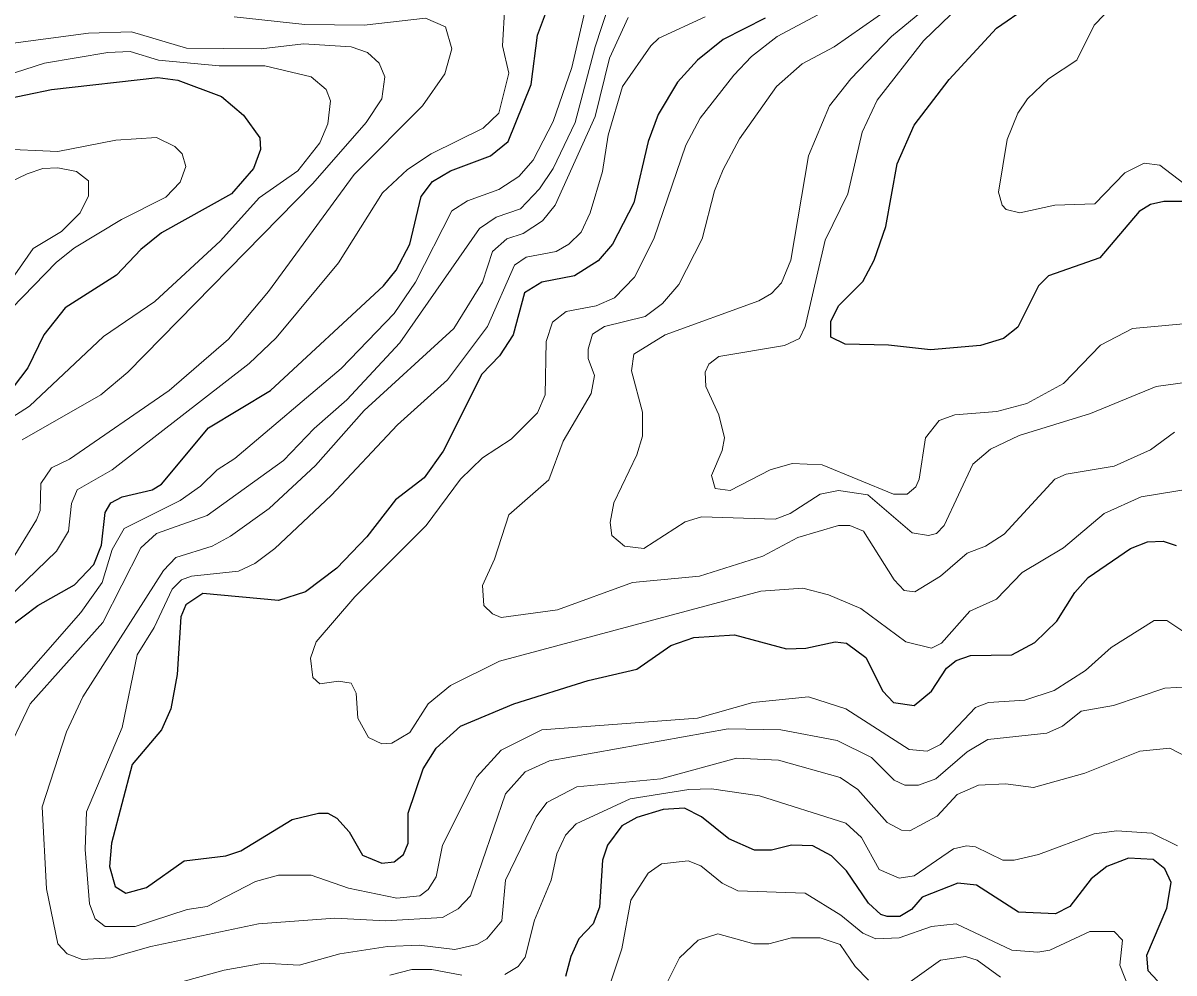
# Model space of a CAD drawing. Extents: x 577 to 602.9, y 7483.8 to 7511.6.
# Drawn here: x 585.691 to 586.973, y 7488.754 to 7489.813 of the extents above; entities that cross this region are included whole.
import ezdxf

# ---------------------------------------------------------------- set-up
doc = ezdxf.new("R2010")
doc.units = 0
doc.header["$LTSCALE"] = 0.032
doc.layers.add('1', color=7, linetype='Continuous', lineweight=25)
doc.layers.add('2', color=7, linetype='Continuous', lineweight=13)

msp = doc.modelspace()

# ---------------------------------------------------------------- linework, layer by layer
at = {"layer": '1'}
for points in [[(585.674, 7489.1385), (585.7074, 7489.1639), (585.748, 7489.187), (585.7698, 7489.2094), (585.7783, 7489.231), (585.7822, 7489.2673), (585.7885, 7489.2784), (585.8013, 7489.2848), (585.8347, 7489.2927), (585.845, 7489.2991), (585.8975, 7489.3619), (585.9667, 7489.4033), (586.0923, 7489.5201), (586.1066, 7489.5376), (586.1217, 7489.5663), (586.1344, 7489.6195), (586.1472, 7489.6362), (586.167, 7489.6482), (586.2116, 7489.6649), (586.2315, 7489.6808), (586.2569, 7489.7444), (586.2641, 7489.7993), (586.2831, 7489.8501)], [(586.9829, 7489.614), (586.9622, 7489.614), (586.9471, 7489.6108), (586.9344, 7489.6028), (586.8907, 7489.5512), (586.8334, 7489.5313), (586.8223, 7489.5201), (586.7992, 7489.474), (586.7833, 7489.4613), (586.7579, 7489.4534), (586.7022, 7489.4486), (586.6553, 7489.4541), (586.6068, 7489.4549), (586.5909, 7489.4629), (586.5909, 7489.4804), (586.5996, 7489.4979), (586.6267, 7489.5249), (586.6394, 7489.5488), (586.6521, 7489.5861), (586.6648, 7489.6561), (586.6839, 7489.6991), (586.7229, 7489.75), (586.7754, 7489.8072), (586.8103, 7489.8311)], [(586.5177, 7489.8183), (586.4708, 7489.7945), (586.4422, 7489.7714), (586.4199, 7489.7468), (586.3984, 7489.711), (586.3873, 7489.6808), (586.3714, 7489.6124), (586.3476, 7489.5663), (586.3316, 7489.548), (586.3054, 7489.5313), (586.2688, 7489.5241), (586.2497, 7489.5122), (586.237, 7489.4653), (586.2219, 7489.4422), (586.202, 7489.4215), (586.1591, 7489.3357), (586.1376, 7489.3062)], [(585.6653, 7489.7269), (585.7225, 7489.7388), (585.841, 7489.7523), (585.8633, 7489.7492), (585.9118, 7489.7309), (585.9364, 7489.7102), (585.9547, 7489.6848), (585.9555, 7489.672), (585.9476, 7489.6506), (585.9229, 7489.6227), (585.845, 7489.579), (585.8219, 7489.5607), (585.7949, 7489.5321), (585.7377, 7489.4955), (585.7138, 7489.4653), (585.6963, 7489.4287), (585.6796, 7489.4072)], [(586.1376, 7489.3062), (586.1058, 7489.2816), (586.074, 7489.2402), (586.0406, 7489.2053), (586.0056, 7489.179), (585.9754, 7489.1695), (585.8911, 7489.1774), (585.872, 7489.1647), (585.8665, 7489.1512), (585.8625, 7489.0868), (585.8553, 7489.0486), (585.845, 7489.0255), (585.8124, 7488.9866), (585.7893, 7488.8991), (585.787, 7488.8729), (585.7933, 7488.8506), (585.8052, 7488.8435), (585.8283, 7488.8498), (585.8704, 7488.8792), (585.9166, 7488.8848), (585.9333, 7488.8904), (585.9905, 7488.9254), (586.0199, 7488.9325), (586.0303, 7488.9325), (586.0406, 7488.9269), (586.0541, 7488.9118), (586.0692, 7488.8856), (586.0907, 7488.8769), (586.1042, 7488.8784), (586.1146, 7488.8864), (586.1201, 7488.8991), (586.1201, 7488.9325), (586.1368, 7488.9818), (586.1511, 7489.0049), (586.1782, 7489.0295), (586.2378, 7489.0542), (586.3205, 7489.0804), (586.3746, 7489.0931), (586.4128, 7489.1194), (586.4382, 7489.1281), (586.4835, 7489.1313), (586.5416, 7489.1154), (586.563, 7489.1162), (586.5956, 7489.1234), (586.6084, 7489.1218), (586.6298, 7489.1059), (586.6489, 7489.0685), (586.6608, 7489.0558), (586.6839, 7489.0526), (586.703, 7489.0685), (586.7197, 7489.0939), (586.7308, 7489.1027), (586.7467, 7489.1082), (586.7928, 7489.109), (586.8183, 7489.1226), (586.8429, 7489.1464), (586.8628, 7489.1782), (586.8779, 7489.1949), (586.9248, 7489.2275), (586.9439, 7489.2347), (586.9614, 7489.2355), (586.9757, 7489.2307)], [(586.9551, 7488.7456), (586.9447, 7488.7568), (586.9431, 7488.7743), (586.9654, 7488.8268), (586.9702, 7488.8554), (586.963, 7488.8705), (586.9503, 7488.8808), (586.9225, 7488.8824), (586.8986, 7488.8729), (586.8811, 7488.8594), (586.8573, 7488.8283), (586.8414, 7488.8204), (586.8, 7488.822), (586.7531, 7488.8522), (586.7324, 7488.8546), (586.6927, 7488.8387), (586.6807, 7488.8252), (586.668, 7488.8172), (586.6537, 7488.8172), (586.6465, 7488.8196), (586.633, 7488.8323), (586.6084, 7488.8681), (586.5917, 7488.8848), (586.571, 7488.8959), (586.5471, 7488.8967), (586.5249, 7488.8912), (586.5058, 7488.8912), (586.4772, 7488.9039), (586.4469, 7488.9285), (586.4279, 7488.9381), (586.404, 7488.9365), (586.3746, 7488.9277), (586.3579, 7488.9182), (586.342, 7488.8967), (586.3364, 7488.88), (586.3332, 7488.8276), (586.3261, 7488.8093), (586.3102, 7488.7926), (586.3014, 7488.7727), (586.2951, 7488.7504)]]:
    msp.add_lwpolyline(points, dxfattribs=at)
at = {"layer": '2'}
for points in [[(585.6677, 7488.9898), (585.6987, 7489.0542), (585.7798, 7489.1448), (585.8219, 7489.2283), (585.8394, 7489.2442), (585.8959, 7489.2641), (585.981, 7489.3253), (586.0152, 7489.3611), (586.0517, 7489.3929), (586.1106, 7489.4565), (586.1996, 7489.5838), (586.2179, 7489.5965), (586.245, 7489.606), (586.2664, 7489.6283), (586.2816, 7489.6506), (586.3062, 7489.7022), (586.3285, 7489.7865), (586.3587, 7489.8796)], [(586.7555, 7489.878), (586.6585, 7489.7977), (586.6131, 7489.7508), (586.5893, 7489.7205), (586.5662, 7489.6649), (586.5463, 7489.5488), (586.536, 7489.5233), (586.5249, 7489.5114), (586.5106, 7489.5035), (586.4064, 7489.4653), (586.3714, 7489.4438), (586.369, 7489.4255), (586.3809, 7489.3794), (586.3809, 7489.3524), (586.3746, 7489.3317), (586.3491, 7489.2784), (586.3452, 7489.2562), (586.3468, 7489.2418), (586.3611, 7489.2299), (586.3825, 7489.2275), (586.4287, 7489.2569), (586.4469, 7489.2625), (586.5289, 7489.2601), (586.5455, 7489.2665), (586.5789, 7489.288), (586.5996, 7489.2919), (586.6322, 7489.2872), (586.6815, 7489.245), (586.6998, 7489.2418), (586.7086, 7489.2442), (586.7173, 7489.253), (586.7491, 7489.3214), (586.769, 7489.3381), (586.8008, 7489.3532), (586.8803, 7489.3778), (586.9535, 7489.408), (586.9885, 7489.4128)], [(586.629, 7489.8501), (586.5312, 7489.7977), (586.5026, 7489.7754)], [(586.3205, 7489.8422), (586.3022, 7489.7635), (586.2816, 7489.703), (586.2593, 7489.6601), (586.2434, 7489.6418), (586.2211, 7489.6275), (586.1861, 7489.6148), (586.1686, 7489.6036), (586.1281, 7489.5241), (586.1042, 7489.4891), (586.0454, 7489.4279), (585.9269, 7489.3277), (585.907, 7489.315), (585.8887, 7489.2967), (585.8657, 7489.2808), (585.8036, 7489.2498), (585.7901, 7489.2261), (585.779, 7489.1894), (585.7551, 7489.156), (585.6685, 7489.0574)], [(586.9845, 7489.6339), (586.9575, 7489.6545), (586.94, 7489.6569), (586.9185, 7489.6458), (586.8851, 7489.6116), (586.8406, 7489.61), (586.8016, 7489.6013), (586.7865, 7489.6052), (586.7817, 7489.61), (586.7777, 7489.6243), (586.7873, 7489.6832), (586.7992, 7489.7126), (586.8103, 7489.7285), (586.8334, 7489.7508), (586.8652, 7489.7714), (586.8843, 7489.8104), (586.9066, 7489.8334)], [(586.2275, 7489.8319), (586.2251, 7489.7873), (586.2322, 7489.7571), (586.2211, 7489.7126), (586.2036, 7489.6959), (586.1456, 7489.6673), (586.1193, 7489.6498), (586.0915, 7489.6235), (586.0422, 7489.5456), (585.973, 7489.4621), (585.9428, 7489.4335), (585.7901, 7489.315), (585.7512, 7489.2927), (585.7448, 7489.2776), (585.7416, 7489.2466), (585.7281, 7489.2243), (585.6383, 7489.1377)], [(586.5662, 7489.0621), (586.5042, 7489.0558), (586.4422, 7489.0383), (586.2688, 7489.0255), (586.2235, 7489.0025), (586.1965, 7488.9731), (586.1583, 7488.8967), (586.1511, 7488.8617), (586.1424, 7488.8474), (586.1329, 7488.8403), (586.1074, 7488.8379), (586.0533, 7488.849), (586.012, 7488.8633), (585.9754, 7488.8633), (585.95, 7488.8562), (585.8959, 7488.8283), (585.8736, 7488.8252), (585.8156, 7488.8061), (585.7822, 7488.8061), (585.771, 7488.8148), (585.7647, 7488.8315), (585.7599, 7488.892), (585.7615, 7488.9341), (585.8013, 7489.0279), (585.818, 7489.109), (585.837, 7489.1393), (585.8569, 7489.1822), (585.8673, 7489.1925), (585.8784, 7489.1965), (585.9309, 7489.2021), (585.9492, 7489.2108), (585.9714, 7489.2275), (586.0343, 7489.2864), (586.1082, 7489.3651), (586.1639, 7489.4152), (586.2084, 7489.4748), (586.2386, 7489.5432), (586.2513, 7489.552), (586.2847, 7489.5583), (586.299, 7489.5663), (586.3126, 7489.5798), (586.3229, 7489.6013), (586.3364, 7489.6474), (586.3428, 7489.6879), (586.3587, 7489.742), (586.3905, 7489.7873), (586.3992, 7489.7961), (586.4509, 7489.8199)], [(586.1615, 7489.8088), (586.1392, 7489.8183), (586.0708, 7489.8104), (586.0048, 7489.8112), (585.9261, 7489.8199)], [(586.9741, 7489.3571), (586.9471, 7489.3373), (586.9066, 7489.319), (586.8533, 7489.3102), (586.8406, 7489.3047), (586.7841, 7489.2434), (586.7634, 7489.2299), (586.7428, 7489.222), (586.7133, 7489.1965), (586.6847, 7489.179), (586.6728, 7489.1806), (586.6616, 7489.1925), (586.6275, 7489.2466), (586.6123, 7489.253), (586.5996, 7489.253), (586.5543, 7489.2395), (586.5153, 7489.2188), (586.4446, 7489.1965), (586.3698, 7489.1894), (586.2863, 7489.1591), (586.2235, 7489.1504), (586.214, 7489.1544), (586.2044, 7489.1639), (586.2028, 7489.1862), (586.2163, 7489.2156), (586.2322, 7489.2649), (586.2768, 7489.3039), (586.2927, 7489.3468), (586.3237, 7489.4001), (586.3277, 7489.42), (586.3205, 7489.439), (586.3205, 7489.4494), (586.3253, 7489.4661), (586.3388, 7489.4748), (586.3841, 7489.486), (586.4032, 7489.5003), (586.4215, 7489.5217), (586.4477, 7489.5726), (586.4613, 7489.6259), (586.4708, 7489.6498), (586.4891, 7489.684), (586.5304, 7489.742), (586.5591, 7489.7674), (586.5948, 7489.7865), (586.6585, 7489.8311)], [(586.7245, 7489.8223), (586.6942, 7489.7929), (586.6426, 7489.7269), (586.6259, 7489.6911), (586.61, 7489.6227), (586.5845, 7489.571), (586.5622, 7489.4748), (586.5559, 7489.4613), (586.5392, 7489.4534), (586.466, 7489.4414), (586.4549, 7489.4327), (586.4509, 7489.4239), (586.4517, 7489.408), (586.466, 7489.3762), (586.4724, 7489.3508), (586.47, 7489.3365), (586.4581, 7489.3086), (586.4621, 7489.2943), (586.4788, 7489.2919), (586.5233, 7489.315), (586.5479, 7489.3222), (586.5813, 7489.3206), (586.6608, 7489.288), (586.676, 7489.288), (586.6855, 7489.2959), (586.6895, 7489.3047), (586.6966, 7489.3508), (586.7117, 7489.3699), (586.7292, 7489.3762)], [(585.6717, 7489.2037), (585.7058, 7489.2593), (585.7098, 7489.2697), (585.7106, 7489.2999), (585.7225, 7489.3174), (585.7424, 7489.3269), (585.8537, 7489.4033), (585.9197, 7489.4605), (585.9643, 7489.5138), (586.0597, 7489.6442), (586.136, 7489.7205), (586.1607, 7489.7563), (586.1686, 7489.7841), (586.1615, 7489.8088)], [(586.365, 7489.8191), (586.3444, 7489.7738), (586.3285, 7489.7086), (586.2839, 7489.61), (586.2696, 7489.5925), (586.2482, 7489.5782), (586.2299, 7489.5726), (586.214, 7489.5583), (586.2028, 7489.5241), (586.171, 7489.4724), (586.0708, 7489.381), (586.0168, 7489.3198), (585.9651, 7489.2721), (585.9221, 7489.241), (585.9015, 7489.2299), (585.8609, 7489.2172), (585.8474, 7489.2029), (585.7575, 7489.0621), (585.7392, 7489.0232), (585.7122, 7488.9397), (585.717, 7488.8482), (585.7297, 7488.787), (585.74, 7488.7759), (585.7567, 7488.7695), (585.7885, 7488.7711), (585.8331, 7488.7838), (585.9531, 7488.8093), (586.0382, 7488.8156), (586.0947, 7488.8124), (586.1583, 7488.8164), (586.1758, 7488.826), (586.1893, 7488.8403), (586.2283, 7488.954), (586.2505, 7488.9786), (586.2776, 7488.9906), (586.4764, 7489.0263), (586.5352, 7489.0255), (586.598, 7489.0136), (586.6362, 7488.9945), (586.6616, 7488.9691), (586.6736, 7488.9635), (586.6887, 7488.9635), (586.7078, 7488.9707), (586.7428, 7489.0009), (586.7658, 7489.0144), (586.8318, 7489.0216), (586.8493, 7489.0295), (586.87, 7489.0462), (586.9058, 7489.0526), (586.963, 7489.0717), (586.9893, 7489.0733)], [(585.6685, 7489.7889), (585.7639, 7489.8016), (585.8116, 7489.8032), (585.8728, 7489.7849), (585.9563, 7489.7841), (586.0032, 7489.7897), (586.0565, 7489.7865), (586.0748, 7489.7802), (586.0875, 7489.7682), (586.0939, 7489.7531), (586.0907, 7489.7285), (586.0732, 7489.7022), (586.0136, 7489.6339), (585.8076, 7489.4239), (585.7774, 7489.3985), (585.6899, 7489.3484)], [(585.6732, 7489.3699), (585.6979, 7489.3858), (585.7806, 7489.4637), (585.8378, 7489.5027), (585.911, 7489.5702), (585.9539, 7489.618), (585.9969, 7489.6482), (586.0215, 7489.6792), (586.0303, 7489.7007), (586.0335, 7489.7261), (586.0287, 7489.7388), (586.012, 7489.7531), (585.9603, 7489.7651), (585.9094, 7489.7651), (585.8418, 7489.7714), (585.81, 7489.781), (585.7854, 7489.7802), (585.7146, 7489.7682), (585.6709, 7489.7539)], [(586.5026, 7489.7754), (586.4827, 7489.7547), (586.4454, 7489.707), (586.4295, 7489.6768), (586.3937, 7489.5726), (586.3722, 7489.5297), (586.3499, 7489.5066), (586.3293, 7489.4979), (586.2959, 7489.4915), (586.2808, 7489.4796), (586.2736, 7489.4581), (586.2728, 7489.3985), (586.2641, 7489.3786), (586.2346, 7489.3492), (586.2028, 7489.3285), (586.1782, 7489.3047), (586.14, 7489.253), (586.0605, 7489.1735), (586.0176, 7489.1234), (586.0112, 7489.1051), (586.0136, 7489.0836), (586.0215, 7489.0764), (586.0422, 7489.0796), (586.0565, 7489.0772), (586.0621, 7489.0661), (586.0637, 7489.0383), (586.0756, 7489.0168), (586.0907, 7489.0096), (586.1018, 7489.0104), (586.1217, 7489.0224), (586.1424, 7489.0542), (586.167, 7489.0749), (586.2219, 7489.1019), (586.5129, 7489.1798), (586.5599, 7489.183), (586.5885, 7489.1758), (586.6243, 7489.1607), (586.6744, 7489.1234), (586.703, 7489.1162), (586.7141, 7489.1218), (586.7459, 7489.1575), (586.7754, 7489.1711), (586.804, 7489.2005), (586.8501, 7489.2283), (586.8954, 7489.2665), (586.9368, 7489.2848), (586.998, 7489.2951)], [(585.6621, 7489.6728), (585.7297, 7489.6696), (585.7941, 7489.6824), (585.8394, 7489.6855), (585.8601, 7489.6752), (585.8681, 7489.6673)], [(585.8681, 7489.6673), (585.872, 7489.6529), (585.8657, 7489.6354), (585.8498, 7489.6188), (585.8005, 7489.5941), (585.748, 7489.5623), (585.7281, 7489.5464), (585.678, 7489.4947)], [(585.6526, 7489.6243), (585.6955, 7489.645), (585.713, 7489.6506), (585.7297, 7489.6514), (585.7504, 7489.6474), (585.7639, 7489.637), (585.7639, 7489.6203), (585.7543, 7489.6013), (585.7337, 7489.5806), (585.7019, 7489.5615), (585.643, 7489.4772)], [(586.7292, 7489.3762), (586.7761, 7489.3802), (586.8095, 7489.3889), (586.8501, 7489.4112), (586.8915, 7489.4541), (586.9272, 7489.4724), (587.0044, 7489.4796)], [(586.9988, 7489.1249), (586.9654, 7489.1472), (586.9511, 7489.1472), (586.9034, 7489.117), (586.8748, 7489.0915), (586.8398, 7489.0693), (586.8072, 7489.0582), (586.7666, 7489.0558), (586.7523, 7489.0502), (586.7133, 7489.0089), (586.6982, 7489.0017), (586.6783, 7489.0033), (586.6076, 7489.0486), (586.5662, 7489.0621)], [(586.9901, 7488.9937), (586.9686, 7489.0049), (586.9352, 7489.0017), (586.874, 7488.977), (586.8167, 7488.9611), (586.7857, 7488.9651), (586.7555, 7488.9635), (586.7316, 7488.9532), (586.7094, 7488.9293), (586.6791, 7488.9126), (586.6696, 7488.9134), (586.6537, 7488.9222), (586.6211, 7488.9588), (586.6012, 7488.9723), (586.5328, 7488.9914), (586.4859, 7488.9937), (586.4016, 7488.9707), (586.3078, 7488.9619), (586.2744, 7488.9444), (586.2625, 7488.9285), (586.2283, 7488.8578), (586.2243, 7488.8124), (586.2076, 7488.7926), (586.1965, 7488.7862), (586.1718, 7488.7806), (586.1321, 7488.7854), (586.0971, 7488.7838), (586.0438, 7488.7759), (585.9985, 7488.7631), (585.9587, 7488.7655), (585.915, 7488.7576), (585.7703, 7488.7178)], [(586.2275, 7488.7528), (586.2426, 7488.7616), (586.2505, 7488.7719), (586.2609, 7488.8132), (586.2792, 7488.8578), (586.2855, 7488.8872), (586.2951, 7488.9079), (586.307, 7488.9206), (586.3674, 7488.9484), (586.4326, 7488.9588), (586.4581, 7488.9596), (586.5114, 7488.9516), (586.6076, 7488.9214), (586.6251, 7488.9055), (586.6449, 7488.8697), (586.6672, 7488.8602), (586.6839, 7488.8625), (586.7276, 7488.8928), (586.742, 7488.8959), (586.7523, 7488.8951), (586.7825, 7488.88), (586.7952, 7488.88), (586.8223, 7488.8864), (586.8843, 7488.9095), (586.9097, 7488.9126), (586.9487, 7488.9102), (586.9773, 7488.8959)], [(586.3412, 7488.7313), (586.3579, 7488.7814), (586.3682, 7488.8355), (586.3873, 7488.8657), (586.4024, 7488.8761), (586.4318, 7488.8792), (586.4462, 7488.8737), (586.47, 7488.8546), (586.4875, 7488.8458), (586.5622, 7488.8435), (586.602, 7488.8188), (586.6267, 7488.7989), (586.641, 7488.7926), (586.6672, 7488.7934), (586.703, 7488.8061), (586.7308, 7488.8093), (586.7928, 7488.7798), (586.8215, 7488.7775), (586.835, 7488.7798), (586.8795, 7488.8005), (586.9066, 7488.8005), (586.9161, 7488.791), (586.9129, 7488.7631), (586.9225, 7488.7385)], [(586.633, 7488.7464), (586.6179, 7488.7616), (586.6012, 7488.7862), (586.5789, 7488.7934), (586.5471, 7488.7934), (586.5217, 7488.787), (586.505, 7488.787), (586.4652, 7488.7981), (586.443, 7488.791), (586.4223, 7488.7711), (586.3897, 7488.7059)], [(586.7801, 7488.7496), (586.7539, 7488.7687), (586.7412, 7488.7727), (586.7133, 7488.7687), (586.6768, 7488.7425)], [(586.0995, 7488.752), (586.1241, 7488.7584), (586.1464, 7488.7584), (586.1798, 7488.752)]]:
    msp.add_lwpolyline(points, dxfattribs=at)

doc.saveas('drawing.dxf')
